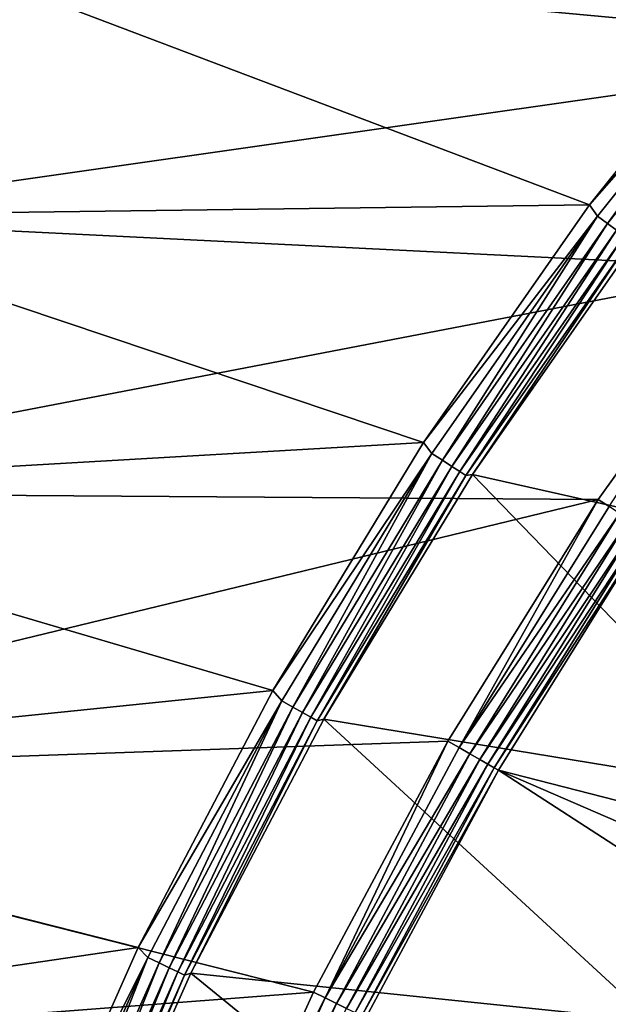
# Model space of a CAD drawing. Header units: millimetres. Extents: x -43.6 to 43.6, y -43.6 to 43.6.
# Tile 264 of 637: x -34.6 to -29.8, y 15.8 to 23.9. Entities that reach past the tile are written whole.
import ezdxf

# ---------------------------------------------------------------- set-up
doc = ezdxf.new("R2010")
doc.units = ezdxf.units.MM
doc.header["$LTSCALE"] = 52.148148
for name, color, linetype in [('150', 7, 'CONTINUOUS'), ('152', 7, 'CONTINUOUS'), ('153', 7, 'CONTINUOUS'), ('156', 7, 'CONTINUOUS'), ('208', 7, 'CONTINUOUS'), ('214', 7, 'CONTINUOUS')]:
    doc.layers.add(name, color=color, linetype=linetype)

msp = doc.modelspace()

# ---------------------------------------------------------------- linework, layer by layer
at = {"layer": '150', "linetype": 'Continuous'}
for points in [[(-30.8721, 20.1394, 23.9303), (-29.5192, 22.0746, 23.9303), (-27.131, 19.297, 10.7186), (-30.8721, 20.1394, 23.9303)], [(-32.0983, 18.1209, 23.9303), (-30.8721, 20.1394, 23.9303), (-28.3222, 17.5018, 10.7186), (-32.0983, 18.1209, 23.9303)], [(-28.3222, 17.5018, 10.7186), (-30.8721, 20.1394, 23.9303), (-27.131, 19.297, 10.7186), (-28.3222, 17.5018, 10.7186)], [(-33.1932, 16.0276, 23.9303), (-32.0983, 18.1209, 23.9303), (-29.3948, 15.6336, 10.719), (-33.1932, 16.0276, 23.9303)], [(-29.3948, 15.6336, 10.719), (-32.0983, 18.1209, 23.9303), (-28.3222, 17.5018, 10.7186), (-29.3948, 15.6336, 10.719)], [(-34.1513, 13.8697, 23.9303), (-33.1932, 16.0276, 23.9303), (-30.3443, 13.6999, 10.7186), (-34.1513, 13.8697, 23.9303)], [(-30.3443, 13.6999, 10.7186), (-33.1932, 16.0276, 23.9303), (-29.3948, 15.6336, 10.719), (-30.3443, 13.6999, 10.7186)]]:
    msp.add_3dface(points, dxfattribs=at)
at = {"layer": '152', "color": 2, "linetype": 'Continuous'}
for points in [[(-25.3763, 25.3698, 26.3), (-35.4026, 24.4363, 26.3), (-26.9803, 23.6567, 26.3), (-25.3763, 25.3698, 26.3)], [(-35.4026, 24.4363, 26.3), (-36.8134, 22.2541, 26.3), (-26.9803, 23.6567, 26.3), (-35.4026, 24.4363, 26.3)], [(-26.9803, 23.6567, 26.3), (-36.8134, 22.2541, 26.3), (-28.4694, 21.8419, 26.3), (-26.9803, 23.6567, 26.3)], [(-36.8134, 22.2541, 26.3), (-38.09, 19.9908, 26.3), (-28.4694, 21.8419, 26.3), (-36.8134, 22.2541, 26.3)], [(-28.4694, 21.8419, 26.3), (-38.09, 19.9908, 26.3), (-29.8367, 19.9338, 26.3), (-28.4694, 21.8419, 26.3)], [(-38.09, 19.9908, 26.3), (-39.2275, 17.6545, 26.3), (-29.8367, 19.9338, 26.3), (-38.09, 19.9908, 26.3)], [(-29.8367, 19.9338, 26.3), (-39.2275, 17.6545, 26.3), (-31.0757, 17.9409, 26.3), (-29.8367, 19.9338, 26.3)], [(-31.0757, 17.9409, 26.3), (-39.2275, 17.6545, 26.3), (-32.1824, 15.8704, 26.3), (-31.0757, 17.9409, 26.3)], [(-39.2275, 17.6545, 26.3), (-40.2219, 15.2537, 26.3), (-32.1824, 15.8704, 26.3), (-39.2275, 17.6545, 26.3)], [(-32.1824, 15.8704, 26.3), (-40.2219, 15.2537, 26.3), (-33.1513, 13.7323, 26.3), (-32.1824, 15.8704, 26.3)]]:
    msp.add_3dface(points, dxfattribs=at)
at = {"layer": '153', "color": 2, "linetype": 'Continuous'}
for points in [[(-29.4353, 19.6656, 25.9303), (-30.6577, 17.6995, 25.9303), (-24.2044, 16.0453, 2.3697), (-29.4353, 19.6656, 25.9303)], [(-30.6577, 17.6995, 25.9303), (-31.7495, 15.6569, 25.9303), (-25.3107, 14.2361, 2.3697), (-30.6577, 17.6995, 25.9303)], [(-24.2044, 16.0453, 2.3697), (-30.6577, 17.6995, 25.9303), (-24.774, 15.1509, 2.3697), (-24.2044, 16.0453, 2.3697)], [(-24.774, 15.1509, 2.3697), (-30.6577, 17.6995, 25.9303), (-25.3107, 14.2361, 2.3697), (-24.774, 15.1509, 2.3697)]]:
    msp.add_3dface(points, dxfattribs=at)
at = {"layer": '156', "color": 1, "linetype": 'Continuous'}
for points in [[(-35.4313, 24.4561, 24.3), (-29.9058, 22.3637, 24.3), (-36.8433, 22.2722, 24.3), (-35.4313, 24.4561, 24.3)], [(-28.4119, 24.2333, 24.3), (-29.9058, 22.3637, 24.3), (-35.4313, 24.4561, 24.3), (-28.4119, 24.2333, 24.3)], [(-29.9058, 22.3637, 24.3), (-31.2764, 20.4031, 24.3), (-36.8433, 22.2722, 24.3), (-29.9058, 22.3637, 24.3)], [(-36.8433, 22.2722, 24.3), (-31.2764, 20.4031, 24.3), (-38.1209, 20.007, 24.3), (-36.8433, 22.2722, 24.3)], [(-31.2764, 20.4031, 24.3), (-32.5187, 18.3582, 24.3), (-38.1209, 20.007, 24.3), (-31.2764, 20.4031, 24.3)], [(-38.1209, 20.007, 24.3), (-32.5187, 18.3582, 24.3), (-39.2593, 17.6688, 24.3), (-38.1209, 20.007, 24.3)], [(-32.5187, 18.3582, 24.3), (-33.6279, 16.2375, 24.3), (-39.2593, 17.6688, 24.3), (-32.5187, 18.3582, 24.3)], [(-39.2593, 17.6688, 24.3), (-33.6279, 16.2375, 24.3), (-40.2545, 15.2661, 24.3), (-39.2593, 17.6688, 24.3)], [(-33.6279, 16.2375, 24.3), (-34.5985, 14.0514, 24.3), (-40.2545, 15.2661, 24.3), (-33.6279, 16.2375, 24.3)]]:
    msp.add_3dface(points, dxfattribs=at)
at = {"layer": '208', "linetype": 'Continuous'}
for points in [[(-29.9058, 22.3637, 24.3), (-28.4119, 24.2333, 24.3), (-28.3526, 24.1369, 24.2883), (-29.9058, 22.3637, 24.3)], [(-29.9058, 22.3637, 24.3), (-28.3526, 24.1369, 24.2883), (-29.8408, 22.2708, 24.2883), (-29.9058, 22.3637, 24.3)], [(-28.3526, 24.1369, 24.2883), (-29.7582, 22.2091, 24.2534), (-29.8408, 22.2708, 24.2883), (-28.3526, 24.1369, 24.2883)], [(-28.2741, 24.0701, 24.2534), (-29.7582, 22.2091, 24.2534), (-28.3526, 24.1369, 24.2883), (-28.2741, 24.0701, 24.2534)], [(-28.2741, 24.0701, 24.2534), (-29.6836, 22.1535, 24.1971), (-29.7582, 22.2091, 24.2534), (-28.2741, 24.0701, 24.2534)], [(-31.2764, 20.4031, 24.3), (-29.9058, 22.3637, 24.3), (-29.8408, 22.2708, 24.2883), (-31.2764, 20.4031, 24.3)], [(-31.2764, 20.4031, 24.3), (-29.8408, 22.2708, 24.2883), (-31.2065, 20.3132, 24.2883), (-31.2764, 20.4031, 24.3)], [(-29.8408, 22.2708, 24.2883), (-31.1201, 20.2569, 24.2534), (-31.2065, 20.3132, 24.2883), (-29.8408, 22.2708, 24.2883)], [(-29.7582, 22.2091, 24.2534), (-31.1201, 20.2569, 24.2534), (-29.8408, 22.2708, 24.2883), (-29.7582, 22.2091, 24.2534)], [(-29.7582, 22.2091, 24.2534), (-31.0421, 20.2062, 24.1971), (-31.1201, 20.2569, 24.2534), (-29.7582, 22.2091, 24.2534)], [(-29.6836, 22.1535, 24.1971), (-31.0421, 20.2062, 24.1971), (-29.7582, 22.2091, 24.2534), (-29.6836, 22.1535, 24.1971)], [(-29.6836, 22.1535, 24.1971), (-30.9761, 20.1632, 24.122), (-31.0421, 20.2062, 24.1971), (-29.6836, 22.1535, 24.1971)], [(-29.6205, 22.1064, 24.122), (-30.9761, 20.1632, 24.122), (-29.6836, 22.1535, 24.1971), (-29.6205, 22.1064, 24.122)], [(-29.6205, 22.1064, 24.122), (-30.9253, 20.1302, 24.0316), (-30.9761, 20.1632, 24.122), (-29.6205, 22.1064, 24.122)], [(-29.572, 22.0701, 24.0316), (-30.9253, 20.1302, 24.0316), (-29.6205, 22.1064, 24.122), (-29.572, 22.0701, 24.0316)], [(-29.572, 22.0701, 24.0316), (-30.8721, 20.1394, 23.9303), (-30.9253, 20.1302, 24.0316), (-29.572, 22.0701, 24.0316)], [(-29.5192, 22.0746, 23.9303), (-30.8721, 20.1394, 23.9303), (-29.572, 22.0701, 24.0316), (-29.5192, 22.0746, 23.9303)], [(-32.5187, 18.3582, 24.3), (-31.2764, 20.4031, 24.3), (-31.2065, 20.3132, 24.2883), (-32.5187, 18.3582, 24.3)], [(-32.5187, 18.3582, 24.3), (-31.2065, 20.3132, 24.2883), (-32.4437, 18.272, 24.2883), (-32.5187, 18.3582, 24.3)], [(-31.2065, 20.3132, 24.2883), (-32.3539, 18.2214, 24.2534), (-32.4437, 18.272, 24.2883), (-31.2065, 20.3132, 24.2883)], [(-31.1201, 20.2569, 24.2534), (-32.3539, 18.2214, 24.2534), (-31.2065, 20.3132, 24.2883), (-31.1201, 20.2569, 24.2534)], [(-31.1201, 20.2569, 24.2534), (-32.2728, 18.1757, 24.1971), (-32.3539, 18.2214, 24.2534), (-31.1201, 20.2569, 24.2534)], [(-31.0421, 20.2062, 24.1971), (-32.2728, 18.1757, 24.1971), (-31.1201, 20.2569, 24.2534), (-31.0421, 20.2062, 24.1971)], [(-31.0421, 20.2062, 24.1971), (-32.2042, 18.1371, 24.122), (-32.2728, 18.1757, 24.1971), (-31.0421, 20.2062, 24.1971)], [(-30.9761, 20.1632, 24.122), (-32.2042, 18.1371, 24.122), (-31.0421, 20.2062, 24.1971), (-30.9761, 20.1632, 24.122)], [(-30.9761, 20.1632, 24.122), (-32.1514, 18.1074, 24.0316), (-32.2042, 18.1371, 24.122), (-30.9761, 20.1632, 24.122)], [(-30.9253, 20.1302, 24.0316), (-32.1514, 18.1074, 24.0316), (-30.9761, 20.1632, 24.122), (-30.9253, 20.1302, 24.0316)], [(-30.9253, 20.1302, 24.0316), (-32.0983, 18.1209, 23.9303), (-32.1514, 18.1074, 24.0316), (-30.9253, 20.1302, 24.0316)], [(-30.8721, 20.1394, 23.9303), (-32.0983, 18.1209, 23.9303), (-30.9253, 20.1302, 24.0316), (-30.8721, 20.1394, 23.9303)], [(-33.6279, 16.2375, 24.3), (-32.5187, 18.3582, 24.3), (-32.4437, 18.272, 24.2883), (-33.6279, 16.2375, 24.3)], [(-33.6279, 16.2375, 24.3), (-32.4437, 18.272, 24.2883), (-33.5478, 16.1558, 24.2883), (-33.6279, 16.2375, 24.3)], [(-32.4437, 18.272, 24.2883), (-33.4549, 16.111, 24.2534), (-33.5478, 16.1558, 24.2883), (-32.4437, 18.272, 24.2883)], [(-32.3539, 18.2214, 24.2534), (-33.4549, 16.111, 24.2534), (-32.4437, 18.272, 24.2883), (-32.3539, 18.2214, 24.2534)], [(-32.3539, 18.2214, 24.2534), (-33.371, 16.0706, 24.1971), (-33.4549, 16.111, 24.2534), (-32.3539, 18.2214, 24.2534)], [(-32.2728, 18.1757, 24.1971), (-33.371, 16.0706, 24.1971), (-32.3539, 18.2214, 24.2534), (-32.2728, 18.1757, 24.1971)], [(-32.2728, 18.1757, 24.1971), (-33.3001, 16.0365, 24.122), (-33.371, 16.0706, 24.1971), (-32.2728, 18.1757, 24.1971)], [(-32.2042, 18.1371, 24.122), (-33.3001, 16.0365, 24.122), (-32.2728, 18.1757, 24.1971), (-32.2042, 18.1371, 24.122)], [(-32.2042, 18.1371, 24.122), (-33.2455, 16.0102, 24.0316), (-33.3001, 16.0365, 24.122), (-32.2042, 18.1371, 24.122)], [(-32.1514, 18.1074, 24.0316), (-33.2455, 16.0102, 24.0316), (-32.2042, 18.1371, 24.122), (-32.1514, 18.1074, 24.0316)], [(-32.0983, 18.1209, 23.9303), (-33.1932, 16.0276, 23.9303), (-32.1514, 18.1074, 24.0316), (-32.0983, 18.1209, 23.9303)], [(-32.1514, 18.1074, 24.0316), (-33.1932, 16.0276, 23.9303), (-33.2455, 16.0102, 24.0316), (-32.1514, 18.1074, 24.0316)], [(-34.5985, 14.0514, 24.3), (-33.6279, 16.2375, 24.3), (-33.5478, 16.1558, 24.2883), (-34.5985, 14.0514, 24.3)], [(-34.5985, 14.0514, 24.3), (-33.5478, 16.1558, 24.2883), (-34.5141, 13.9732, 24.2883), (-34.5985, 14.0514, 24.3)], [(-33.5478, 16.1558, 24.2883), (-34.4185, 13.9345, 24.2534), (-34.5141, 13.9732, 24.2883), (-33.5478, 16.1558, 24.2883)], [(-33.4549, 16.111, 24.2534), (-34.4185, 13.9345, 24.2534), (-33.5478, 16.1558, 24.2883), (-33.4549, 16.111, 24.2534)], [(-33.4549, 16.111, 24.2534), (-34.3322, 13.8996, 24.1971), (-34.4185, 13.9345, 24.2534), (-33.4549, 16.111, 24.2534)], [(-33.371, 16.0706, 24.1971), (-34.3322, 13.8996, 24.1971), (-33.4549, 16.111, 24.2534), (-33.371, 16.0706, 24.1971)], [(-33.371, 16.0706, 24.1971), (-34.2592, 13.87, 24.122), (-34.3322, 13.8996, 24.1971), (-33.371, 16.0706, 24.1971)], [(-33.3001, 16.0365, 24.122), (-34.2592, 13.87, 24.122), (-33.371, 16.0706, 24.1971), (-33.3001, 16.0365, 24.122)], [(-33.3001, 16.0365, 24.122), (-34.2031, 13.8473, 24.0316), (-34.2592, 13.87, 24.122), (-33.3001, 16.0365, 24.122)], [(-33.2455, 16.0102, 24.0316), (-34.2031, 13.8473, 24.0316), (-33.3001, 16.0365, 24.122), (-33.2455, 16.0102, 24.0316)], [(-33.2455, 16.0102, 24.0316), (-34.1513, 13.8697, 23.9303), (-34.2031, 13.8473, 24.0316), (-33.2455, 16.0102, 24.0316)], [(-33.1932, 16.0276, 23.9303), (-34.1513, 13.8697, 23.9303), (-33.2455, 16.0102, 24.0316), (-33.1932, 16.0276, 23.9303)]]:
    msp.add_3dface(points, dxfattribs=at)
at = {"layer": '214', "color": 2, "linetype": 'Continuous'}
for points in [[(-28.4694, 21.8419, 26.3), (-29.8367, 19.9338, 26.3), (-29.7457, 19.8754, 26.2882), (-28.4694, 21.8419, 26.3)], [(-29.8367, 19.9338, 26.3), (-31.0757, 17.9409, 26.3), (-30.9818, 17.8874, 26.2882), (-29.8367, 19.9338, 26.3)], [(-29.7457, 19.8754, 26.2882), (-29.8367, 19.9338, 26.3), (-30.9818, 17.8874, 26.2882), (-29.7457, 19.8754, 26.2882)], [(-29.7457, 19.8754, 26.2882), (-30.9818, 17.8874, 26.2882), (-29.66, 19.8182, 26.2532), (-29.7457, 19.8754, 26.2882)], [(-29.66, 19.8182, 26.2532), (-30.9818, 17.8874, 26.2882), (-30.8926, 17.8358, 26.2532), (-29.66, 19.8182, 26.2532)], [(-29.66, 19.8182, 26.2532), (-30.8926, 17.8358, 26.2532), (-29.5826, 19.7665, 26.1968), (-29.66, 19.8182, 26.2532)], [(-29.5826, 19.7665, 26.1968), (-30.8926, 17.8358, 26.2532), (-30.812, 17.7893, 26.1968), (-29.5826, 19.7665, 26.1968)], [(-29.5826, 19.7665, 26.1968), (-30.812, 17.7893, 26.1968), (-29.5172, 19.7228, 26.1216), (-29.5826, 19.7665, 26.1968)], [(-29.5172, 19.7228, 26.1216), (-30.812, 17.7893, 26.1968), (-30.7439, 17.75, 26.1216), (-29.5172, 19.7228, 26.1216)], [(-29.5172, 19.7228, 26.1216), (-30.7439, 17.75, 26.1216), (-29.4669, 19.6892, 26.0312), (-29.5172, 19.7228, 26.1216)], [(-29.4669, 19.6892, 26.0312), (-30.7439, 17.75, 26.1216), (-30.6915, 17.7197, 26.0312), (-29.4669, 19.6892, 26.0312)], [(-29.4353, 19.6656, 25.9303), (-29.4669, 19.6892, 26.0312), (-30.6915, 17.7197, 26.0312), (-29.4353, 19.6656, 25.9303)], [(-30.6577, 17.6995, 25.9303), (-29.4353, 19.6656, 25.9303), (-30.6915, 17.7197, 26.0312), (-30.6577, 17.6995, 25.9303)], [(-31.0757, 17.9409, 26.3), (-32.1824, 15.8704, 26.3), (-32.0854, 15.8228, 26.2882), (-31.0757, 17.9409, 26.3)], [(-30.9818, 17.8874, 26.2882), (-31.0757, 17.9409, 26.3), (-32.0854, 15.8228, 26.2882), (-30.9818, 17.8874, 26.2882)], [(-30.9818, 17.8874, 26.2882), (-32.0854, 15.8228, 26.2882), (-30.8926, 17.8358, 26.2532), (-30.9818, 17.8874, 26.2882)], [(-30.8926, 17.8358, 26.2532), (-32.0854, 15.8228, 26.2882), (-31.993, 15.7772, 26.2532), (-30.8926, 17.8358, 26.2532)], [(-30.8926, 17.8358, 26.2532), (-31.993, 15.7772, 26.2532), (-30.812, 17.7893, 26.1968), (-30.8926, 17.8358, 26.2532)], [(-30.812, 17.7893, 26.1968), (-31.993, 15.7772, 26.2532), (-31.9095, 15.736, 26.1968), (-30.812, 17.7893, 26.1968)], [(-30.812, 17.7893, 26.1968), (-31.9095, 15.736, 26.1968), (-30.7439, 17.75, 26.1216), (-30.812, 17.7893, 26.1968)], [(-30.7439, 17.75, 26.1216), (-31.9095, 15.736, 26.1968), (-31.839, 15.7012, 26.1216), (-30.7439, 17.75, 26.1216)], [(-30.7439, 17.75, 26.1216), (-31.839, 15.7012, 26.1216), (-30.6915, 17.7197, 26.0312), (-30.7439, 17.75, 26.1216)], [(-30.6915, 17.7197, 26.0312), (-31.839, 15.7012, 26.1216), (-31.7847, 15.6745, 26.0312), (-30.6915, 17.7197, 26.0312)], [(-30.6577, 17.6995, 25.9303), (-30.6915, 17.7197, 26.0312), (-31.7847, 15.6745, 26.0312), (-30.6577, 17.6995, 25.9303)], [(-31.7495, 15.6569, 25.9303), (-30.6577, 17.6995, 25.9303), (-31.7847, 15.6745, 26.0312), (-31.7495, 15.6569, 25.9303)], [(-32.1824, 15.8704, 26.3), (-33.1513, 13.7323, 26.3), (-32.0854, 15.8228, 26.2882), (-32.1824, 15.8704, 26.3)], [(-32.0854, 15.8228, 26.2882), (-33.1513, 13.7323, 26.3), (-33.0517, 13.6904, 26.2882), (-32.0854, 15.8228, 26.2882)], [(-32.0854, 15.8228, 26.2882), (-33.0517, 13.6904, 26.2882), (-31.993, 15.7772, 26.2532), (-32.0854, 15.8228, 26.2882)], [(-31.993, 15.7772, 26.2532), (-33.0517, 13.6904, 26.2882), (-32.9564, 13.651, 26.2532), (-31.993, 15.7772, 26.2532)], [(-31.993, 15.7772, 26.2532), (-32.9564, 13.651, 26.2532), (-31.9095, 15.736, 26.1968), (-31.993, 15.7772, 26.2532)]]:
    msp.add_3dface(points, dxfattribs=at)

doc.saveas('drawing.dxf')
